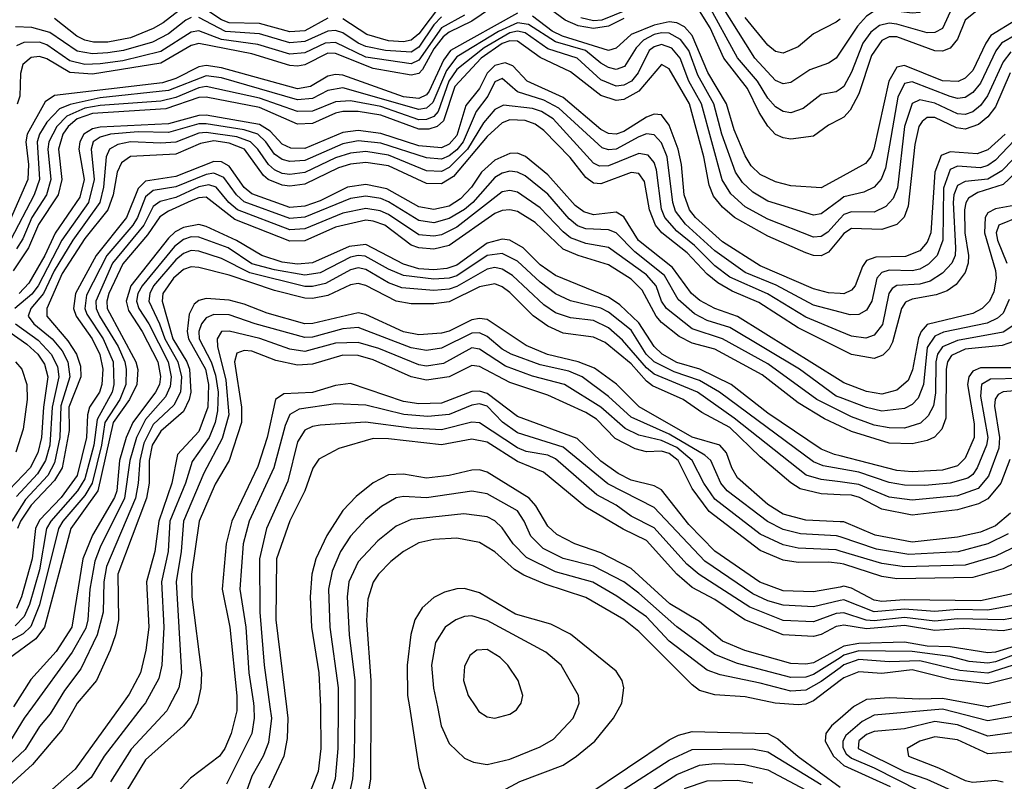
# Model space of a CAD drawing. Header units: inches. Extents: x 990535 to 1117859, y 769386 to 892122.
# Tile 885 of 1056: x 1057838 to 1060433, y 859804 to 861812. Entities that reach past the tile are written whole.
import ezdxf

# ---------------------------------------------------------------- set-up
doc = ezdxf.new("R2010")
doc.units = ezdxf.units.IN
doc.header["$MEASUREMENT"] = 0
for name, color, linetype in [('B0855', 7, 'Continuous'), ('B0856', 7, 'Continuous'), ('B0865', 7, 'Continuous'), ('B0866', 7, 'Continuous')]:
    doc.layers.add(name, color=color, linetype=linetype)

msp = doc.modelspace()

# ---------------------------------------------------------------- linework, layer by layer
at = {"layer": 'B0855', "color": 5}
for points, elevation in [([(1057871.8, 860000), (1057850, 859970), (1057804.3, 859895.7), (1057610, 859715)], 4240), ([(1057929.8, 860000), (1057918.4, 859981.6), (1057890, 859948.7), (1057852.3, 859887.7), (1057710, 859754.8)], 4260), ([(1057984.3, 860000), (1057950, 859940.6), (1057871.9, 859848.1), (1057750, 859737.9)], 4280), ([(1058102.8, 860000), (1057984.5, 859835.5), (1057842.1, 859710)], 4320), ([(1058161, 860000), (1058060.6, 859870), (1058026.2, 859813.8), (1057904.2, 859710)], 4340), ([(1058231, 860000), (1058225.7, 859990), (1058131.7, 859888.3), (1058077.7, 859802.3)], 4360), ([(1058302, 860000), (1058290, 859974.3), (1058270.2, 859949.8), (1058170, 859860.1), (1058120.3, 859779.7)], 4380), ([(1058410.2, 860000), (1058410, 859990), (1058395.6, 859930), (1058378.6, 859890), (1058364.9, 859870), (1058288.2, 859811.8), (1058230.4, 859750)], 4420), ([(1058454.9, 860000), (1058456, 859970), (1058449.5, 859930), (1058383.3, 859796.7)], 4440), ([(1058497.3, 860000), (1058501.4, 859970), (1058493.5, 859906.5), (1058479.5, 859870), (1058450, 859817.2), (1058426.7, 859753.3)], 4460), ([(1058541.3, 860000), (1058544.9, 859970), (1058543.1, 859916.9), (1058534.2, 859870), (1058494.5, 859785.5)], 4480), ([(1058630.5, 860000), (1058630.9, 859990.9), (1058631.6, 859890), (1058624.8, 859830), (1058530, 859589.9)], 4520), ([(1058677.4, 860000), (1058676.5, 859890), (1058669.1, 859810), (1058656.4, 859770)], 4540), ([(1058721, 860000), (1058720, 859870), (1058715, 859810), (1058701.8, 859750)], 4560), ([(1058763.6, 860000), (1058762.9, 859810), (1058749.8, 859730.2)], 4580), ([(1058865, 860000), (1058890, 859840.4), (1058906.6, 859786.6), (1058920.5, 859760.5), (1058941.8, 859741.8), (1058970, 859735.1), (1059010, 859737.3), (1059050, 859746.4), (1059156.5, 859803.5), (1059270, 859846.6), (1059305.9, 859870), (1059353.8, 859910), (1059402.7, 859970), (1059419.6, 860000)], 4620), ([(1058938.8, 860000), (1058948.7, 859950), (1058970, 859903.8), (1059010, 859865.1), (1059034, 859854.1), (1059070, 859848), (1059130, 859862.6), (1059210, 859895.2), (1059245.1, 859914.9), (1059297.2, 859970), (1059308.8, 860000)], 4640), ([(1059039.9, 860000), (1059048, 859988), (1059070, 859973.7), (1059090, 859970.2), (1059130, 859980.7), (1059147.5, 859992.5), (1059152.6, 860000)], 4660), ([(1060000, 859969.4), (1059977.5, 859950), (1059962.4, 859930), (1059961, 859910), (1059982.7, 859870), (1060000, 859854.4)], 4620), ([(1059330, 859766), (1059550, 859913.3), (1059574.1, 859925.9), (1059610, 859935.5), (1059810, 859929.6), (1059836.2, 859916.2), (1059889.4, 859869.4), (1060000, 859788.7)], 4580), ([(1059337.5, 859722.5), (1059550, 859859.2), (1059610, 859887.3), (1059769.8, 859889.8), (1059810, 859882), (1059950, 859795.4)], 4560), ([(1059350, 859681.8), (1059570, 859822.2), (1059630, 859846.7), (1059670, 859850.4), (1059748.1, 859848.1), (1059810, 859833.9), (1059950, 859759.6)], 4540), ([(1059590, 859784.5), (1059650, 859805), (1059730, 859806.7), (1059770, 859799.7)], 4520)]:
    msp.add_lwpolyline(points, dxfattribs=dict(at, elevation=elevation))
at = {"layer": 'B0856', "color": 5}
for points, elevation in [([(1059430, 861814.5), (1059390, 861794.7), (1059350, 861788.1), (1059310, 861795.3), (1059276.1, 861810), (1059170, 861888.2)], 3880), ([(1060000, 861726.2), (1059989.5, 861710.5), (1059970, 861697.3), (1059920.8, 861679.2), (1059870, 861645.9), (1059850, 861642.2), (1059830, 861651.4), (1059775.9, 861710), (1059665.8, 861885.8)], 3840), ([(1059079, 861841), (1059030, 861807.9), (1058970, 861779.1), (1058953.8, 861766.2), (1058930, 861734.5), (1058899.8, 861680.2), (1058890, 861669.8), (1058870, 861665), (1058770, 861682.7), (1058670, 861722.1), (1058650, 861723.3), (1058590, 861692.6), (1058570, 861689), (1058550, 861690.9), (1058450, 861721.9), (1058310, 861749.3), (1058290, 861744), (1058210, 861697.3), (1058030, 861668.4), (1057970, 861672.1), (1057910, 861708.5), (1057890, 861715), (1057868.3, 861711.7), (1057846.6, 861693.4), (1057839.9, 861670), (1057838.4, 861610), (1057831.2, 861588.8)], 3880), ([(1058270, 861845.1), (1058216.6, 861803.4), (1058190, 861788.2), (1058130, 861763.9), (1058070, 861752.6), (1058032.6, 861752.6), (1058010, 861757.6), (1057988.3, 861768.3), (1057930, 861814.8)], 3820), ([(1058650, 861815.5), (1058590, 861782.7), (1058550, 861779.6), (1058470, 861801.5), (1058390, 861803.3), (1058370, 861811.6), (1058310, 861850.6)], 3820), ([(1058950, 861853.3), (1058890, 861774.4), (1058870, 861757.7), (1058850, 861752.9), (1058810, 861756), (1058752.7, 861772.7), (1058690, 861814)], 3820), ([(1059469.5, 861850), (1059372.5, 861810), (1059350, 861808.7), (1059316.7, 861816.7)], 3860), ([(1060000, 861628.8), (1059990, 861621.9), (1059950, 861614.5), (1059902.9, 861577.1), (1059870, 861566.1), (1059850, 861569.6), (1059830, 861581.9), (1059810, 861604.5), (1059782.2, 861650), (1059730, 861711.5), (1059650, 861857.4)], 3860), ([(1059150, 861828.8), (1058973.6, 861730), (1058955, 861705), (1058917, 861623), (1058910, 861613.9), (1058890, 861604.3), (1058850, 861608.5), (1058690, 861665.2), (1058670, 861667.6), (1058650, 861662.6), (1058604.3, 861635.7), (1058570, 861629.1), (1058370, 861684.9), (1058330, 861691.2), (1058310, 861687.6), (1058250, 861656.6), (1058214.5, 861645.5), (1057930, 861612.1), (1057905.3, 861594.7), (1057857.6, 861510), (1057854.1, 861490), (1057861.4, 861430), (1057860, 861390), (1057807.1, 861270)], 3920), ([(1058290, 861817.2), (1058275.6, 861810), (1058230, 861774.3), (1058187.7, 861752.3), (1058111.9, 861730), (1058070, 861724.2), (1058030, 861721.7), (1057990, 861728.4), (1057917.7, 861777.7), (1057870, 861791.2), (1057827.3, 861792.7)], 3840), ([(1059010, 861823.8), (1058950, 861790.4), (1058890, 861705), (1058870, 861695.5), (1058750, 861712.7), (1058670, 861751.6), (1058642.9, 861750), (1058590, 861724.1), (1058550, 861720.8), (1058466, 861746), (1058370, 861759.2), (1058310, 861782.2), (1058290, 861779.1), (1058210, 861728.2), (1058110, 861703.3), (1058050, 861695.7), (1058010, 861693.4), (1057970, 861703.1), (1057910, 861745.4), (1057890, 861752.5), (1057848.7, 861751.3), (1057830, 861742.4)], 3860), ([(1058950, 861819.3), (1058930, 861797.7), (1058890, 861739.1), (1058870, 861725.8), (1058802.4, 861730), (1058750, 861741.1), (1058729.8, 861749.8), (1058690, 861777.3), (1058670, 861783.5), (1058650, 861781.1), (1058590, 861754.5), (1058550, 861751), (1058470, 861774.1), (1058380.5, 861780.5), (1058310, 861817.7)], 3840), ([(1060000, 861395.8), (1059950, 861368.6), (1059870, 861374), (1059830, 861384.2), (1059790, 861403.7), (1059766.1, 861426.1), (1059750, 861452.8), (1059721.3, 861521.3), (1059700.7, 861590), (1059652, 861672), (1059610, 861769.7), (1059590, 861793), (1059570, 861803.1), (1059550, 861806.1), (1059510, 861797.6), (1059450, 861772.2), (1059410, 861736.7), (1059390, 861730.2), (1059268.6, 861768.6), (1059241.7, 861781.7), (1059190, 861820.5)], 3920), ([(1060000, 861549.7), (1059970, 861533.4), (1059930, 861504.4), (1059870, 861496.9), (1059850, 861499.8), (1059830, 861509.2), (1059810, 861530.7), (1059786.6, 861566.6), (1059756.1, 861630), (1059694.2, 861710), (1059657.4, 861790), (1059630, 861835.4)], 3880), ([(1060000, 861813.3), (1059990, 861804.7), (1059930, 861774.1), (1059890, 861740.1), (1059850, 861723.4), (1059830, 861727.5), (1059810, 861744.3), (1059750, 861817.7)], 3820), ([(1060000, 861337), (1059950, 861299.9), (1059930, 861296.4), (1059810, 861333.4), (1059770, 861356.6), (1059742.7, 861382.7), (1059724.7, 861410), (1059688.6, 861510), (1059667.2, 861590), (1059625.3, 861665.3), (1059601.7, 861730), (1059579.8, 861759.8), (1059550, 861776.3), (1059530, 861777.4), (1059510, 861772.4), (1059482.5, 861757.5), (1059462.6, 861737.4), (1059431.7, 861688.3), (1059410, 861680.3), (1059390, 861685.4), (1059370, 861697.1), (1059329, 861730), (1059250, 861752.9), (1059178.9, 861798.9), (1059150, 861803.5), (1059099.7, 861780.3), (1058990, 861713.5), (1058962.6, 861677.4), (1058926.9, 861593.2), (1058910, 861578.5), (1058890, 861574.7), (1058690, 861631.8), (1058650, 861624.9), (1058610, 861604.3), (1058570, 861600.6), (1058370, 861658.2), (1058330, 861663.8), (1058230, 861624.6), (1058050, 861605.9), (1057971.5, 861588.5), (1057943, 861577), (1057910, 861541.1), (1057890.2, 861510), (1057883.8, 861490), (1057890.5, 861390), (1057876.7, 861350), (1057814.2, 861230)], 3940), ([(1060000, 861287.3), (1059968.3, 861251.8), (1059950, 861239.9), (1059930, 861238.3), (1059810, 861286.1), (1059750, 861318.7), (1059712.3, 861352.3), (1059689.7, 861389.7), (1059635.4, 861590), (1059601.6, 861650), (1059578.5, 861710), (1059556.5, 861736.5), (1059530, 861746.3), (1059510, 861740.3), (1059497.5, 861730), (1059468.3, 861671.7), (1059450.3, 861649.7), (1059430, 861639.1), (1059410, 861636.1), (1059370, 861652.7), (1059307, 861710), (1059230, 861734.4), (1059170, 861777.2), (1059150, 861781.1), (1059130, 861776.8), (1059062.5, 861737.5), (1058990, 861680.2), (1058969.1, 861650), (1058941.4, 861570), (1058930, 861556.5), (1058910, 861548.4), (1058890, 861547.8), (1058790, 861583), (1058710, 861597.7), (1058670, 861595.5), (1058610, 861570.3), (1058570, 861569.5), (1058470, 861604.7), (1058330, 861635.7), (1058310, 861631.9), (1058250, 861606.4), (1058210, 861596.8), (1058050, 861585.1), (1058010, 861578.3), (1057962.7, 861557.3), (1057936.4, 861530), (1057914.8, 861490), (1057912.3, 861470), (1057920.5, 861390), (1057908.7, 861350), (1057870.2, 861289.8), (1057846.4, 861233.6), (1057830, 861207.6)], 3960), ([(1060000, 861235.6), (1059970, 861198.7), (1059950, 861189.5), (1059930, 861189.7), (1059910, 861196.8), (1059810, 861241.1), (1059722.1, 861290), (1059690, 861317.3), (1059666.7, 861346.7), (1059655, 861375), (1059641.2, 861450), (1059603.2, 861590), (1059550, 861681.7), (1059530, 861693.4), (1059470, 861622.8), (1059430, 861601.3), (1059410, 861598.8), (1059370, 861611.7), (1059290, 861674.5), (1059210, 861712), (1059150, 861755.4), (1059130, 861755.5), (1059110, 861749), (1059054.7, 861710), (1058984.6, 861635.4), (1058955, 861545), (1058938, 861530), (1058916.7, 861523.3), (1058890, 861523.2), (1058790, 861559.9), (1058730, 861569.7), (1058690, 861569.6), (1058670, 861565), (1058610, 861537.8), (1058570, 861535.8), (1058470, 861580.4), (1058330, 861607.8), (1058310, 861606.4), (1058223.4, 861576.6), (1058030, 861564), (1057989.7, 861550.3), (1057965.8, 861530), (1057952.2, 861510), (1057940.4, 861470), (1057949.6, 861390), (1057939.9, 861350), (1057888, 861272), (1057861.3, 861210), (1057821, 861150)], 3980), ([(1060000, 861090), (1059970, 861092), (1059930, 861101.9), (1059790, 861162.6), (1059690, 861225.8), (1059618.9, 861290), (1059603.3, 861310), (1059589.7, 861349.7), (1059582.2, 861430), (1059573.1, 861470), (1059550, 861533.5), (1059530, 861561.2), (1059510, 861562.7), (1059490, 861554.9), (1059430, 861516.6), (1059410, 861509.6), (1059390, 861512), (1059370, 861522.6), (1059270, 861606.3), (1059175.7, 861650), (1059137.8, 861690), (1059117.6, 861697.6), (1059090, 861691.2), (1059070, 861670.3), (1059049.7, 861630.3), (1059014.3, 861585.7), (1058990, 861506.4), (1058970, 861483.6), (1058950, 861474.2), (1058890, 861478.9), (1058790, 861511.3), (1058730, 861519.6), (1058690, 861514.5), (1058590, 861472.4), (1058552.7, 861472.7), (1058530, 861483.2), (1058498.1, 861518.1), (1058470, 861535.4), (1058330, 861559.6), (1058310, 861559.5), (1058230, 861537), (1058050, 861528.6), (1058030, 861524), (1058007.2, 861510), (1057996.5, 861490), (1057994.3, 861470), (1058007.7, 861390), (1057996.2, 861343.8), (1057931.3, 861248.7), (1057904.1, 861190), (1057862.6, 861117.4), (1057837.1, 861090)], 4020), ([(1060000, 861040.6), (1059930, 861059), (1059831.9, 861111.9), (1059750, 861145.6), (1059670, 861202.6), (1059592.8, 861272.8), (1059566.8, 861306.8), (1059559.6, 861330), (1059544.8, 861450), (1059530, 861487.1), (1059510, 861507.9), (1059490, 861510.4), (1059470, 861503.2), (1059410, 861470.3), (1059390, 861468.2), (1059373.5, 861473.5), (1059258.8, 861578.8), (1059219.7, 861599.7), (1059150, 861621.2), (1059110, 861656.5), (1059090, 861648), (1059071.6, 861610), (1059041, 861570), (1059007.3, 861490), (1058990, 861468.3), (1058970, 861452.4), (1058950, 861443.8), (1058910, 861447.4), (1058790, 861486.3), (1058730, 861492.3), (1058690, 861484), (1058590, 861440.8), (1058550, 861437.9), (1058530, 861443.2), (1058510, 861457.1), (1058487.1, 861490), (1058465.5, 861510), (1058430, 861521.1), (1058330, 861537.4), (1058310, 861537), (1058230, 861514.4), (1058150, 861515.7), (1058077.3, 861510), (1058050, 861502.1), (1058032, 861490), (1058026.4, 861470), (1058034.6, 861390), (1058019.2, 861330), (1057949.5, 861230.5), (1057886.5, 861110), (1057870, 861088.4), (1057824.9, 861050)], 4040), ([(1060000, 860989.9), (1059910, 861027.2), (1059808.9, 861088.9), (1059710, 861132.8), (1059670, 861163), (1059616.2, 861216.2), (1059570, 861254.3), (1059538.6, 861290), (1059530, 861312.5), (1059516.1, 861416.1), (1059510, 861435.5), (1059494.7, 861454.7), (1059470, 861458.9), (1059390, 861426.2), (1059365.9, 861425.9), (1059350, 861433.7), (1059244, 861550), (1059213.5, 861570), (1059190, 861577.6), (1059113.5, 861586.5), (1059090, 861574.7), (1059060.4, 861539.6), (1059018.7, 861470), (1058970, 861421.7), (1058950, 861411.8), (1058910, 861413.5), (1058810, 861454.1), (1058750, 861463.8), (1058710, 861459.4), (1058670, 861447.3), (1058590, 861408.7), (1058550, 861403.6), (1058530, 861406.5), (1058510, 861415.7), (1058493.5, 861430), (1058466, 861470), (1058446, 861490), (1058410, 861502.6), (1058330, 861514.7), (1058310, 861512.2), (1058250, 861489), (1058210, 861486), (1058130, 861489.6), (1058097, 861483), (1058074.6, 861470), (1058066.1, 861450), (1058059.3, 861370), (1058049.1, 861330), (1057978, 861230), (1057928.9, 861150), (1057900.5, 861090), (1057867.1, 861050), (1057860.8, 861030), (1057875.4, 861010), (1057924.1, 860970), (1057950, 860938.7), (1057965, 860910), (1057970.2, 860870), (1057946.6, 860793.4), (1057943.9, 860710), (1057930, 860643.2), (1057912.1, 860610), (1057853.4, 860546.6), (1057817.7, 860490)], 4060), ([(1060000, 860944.3), (1059890, 860999.5), (1059786.4, 861066.4), (1059715.9, 861095.9), (1059677.6, 861117.6), (1059650, 861140.5), (1059597.4, 861197.4), (1059530.4, 861250), (1059513.4, 861270), (1059497.8, 861310), (1059485, 861385), (1059470, 861405.9), (1059450, 861409), (1059370, 861378.6), (1059350, 861381), (1059330, 861395.5), (1059288.7, 861448.7), (1059219.8, 861519.8), (1059196.3, 861536.3), (1059170, 861545.6), (1059130, 861547.6), (1059110, 861540), (1059070, 861503.4), (1058981.7, 861398.3), (1058950, 861378.5), (1058910, 861380), (1058810, 861426.3), (1058750, 861435.6), (1058710, 861431.1), (1058678.6, 861421.4), (1058590, 861377.8), (1058550, 861372.4), (1058530, 861375), (1058493.1, 861390), (1058480.7, 861400.7), (1058430.2, 861470.2), (1058390, 861486.3), (1058350, 861492.1), (1058314.5, 861485.5), (1058250, 861456.9), (1058130, 861451.4), (1058106.1, 861433.9), (1058095.4, 861410), (1058084.3, 861350), (1058070.2, 861310), (1058010, 861234.8), (1057950, 861142.4), (1057909.6, 861050), (1057909.6, 861030), (1057965.4, 860965.4), (1057988.1, 860930), (1057998, 860898), (1057999.4, 860870), (1057967.2, 860790), (1057968.5, 860728.5), (1057950.1, 860630), (1057930, 860597.3), (1057868.5, 860531.5), (1057840.4, 860490), (1057832.6, 860470)], 4080), ([(1060000, 860860.6), (1059730, 861028.8), (1059669.9, 861050), (1059631, 861071), (1059609, 861090), (1059558.6, 861158.6), (1059469.3, 861229.3), (1059430, 861292.3), (1059410, 861304.2), (1059350, 861297.4), (1059324.7, 861304.7), (1059301.9, 861321.9), (1059230, 861402.9), (1059171, 861451), (1059150, 861459.5), (1059130, 861459.3), (1059090, 861441), (1059055.6, 861410), (1059028.6, 861370), (1059000.2, 861339.8), (1058970, 861320.5), (1058930, 861311.5), (1058890, 861318.5), (1058805.7, 861365.7), (1058750, 861376.9), (1058702.4, 861370), (1058630, 861333.7), (1058590, 861319.8), (1058550, 861316.9), (1058450, 861352.8), (1058429.5, 861369.5), (1058390, 861425.9), (1058370, 861436.9), (1058350, 861437.7), (1058250, 861398.5), (1058170, 861386.2), (1058150, 861366.8), (1058119.7, 861290), (1058039.4, 861190), (1057985.5, 861090), (1057980.3, 861050), (1057986.6, 861030), (1058029.1, 860970), (1058049, 860929), (1058057.3, 860890), (1058054.8, 860850), (1058048.3, 860830), (1058022.5, 860790), (1058016.4, 860770), (1058014.1, 860710), (1057989.8, 860610), (1057947.8, 860552.2), (1057890, 860492), (1057879.9, 860470), (1057870.8, 860390), (1057843, 860290), (1057830, 860259.1)], 4120), ([(1060000, 860815.4), (1059990, 860819.1), (1059893.1, 860890), (1059710, 861000.1), (1059650, 861018.8), (1059616.2, 861036.2), (1059573.7, 861073.7), (1059537.7, 861137.7), (1059459.4, 861199.4), (1059410, 861249.9), (1059390, 861257.9), (1059330, 861260.3), (1059308.5, 861268.5), (1059286.3, 861286.3), (1059230, 861351.5), (1059170, 861399.6), (1059150, 861409.4), (1059130, 861412.3), (1059110, 861407.4), (1059090, 861395.5), (1059032.3, 861330), (1059010, 861311.4), (1058970, 861287.9), (1058930, 861276.2), (1058890, 861282), (1058810, 861331.6), (1058790, 861340), (1058750, 861346.3), (1058710, 861340.1), (1058590, 861291.1), (1058550, 861287.3), (1058430, 861331.5), (1058409.6, 861349.6), (1058375.7, 861395.7), (1058350, 861407), (1058330, 861403.7), (1058250, 861370.8), (1058190, 861361.4), (1058170, 861344.9), (1058148.7, 861290), (1058136.1, 861270), (1058068.2, 861190), (1058014.3, 861085.7), (1058009.9, 861050), (1058015.5, 861035.5), (1058058.5, 860970), (1058084.5, 860910), (1058086.4, 860850), (1058081.8, 860830), (1058042.2, 860757.8), (1058033.7, 860690), (1058010, 860601.1), (1057990.7, 860569.3), (1057919.9, 860490), (1057908.4, 860470), (1057890, 860361.7), (1057863.6, 860270), (1057850, 860238.1), (1057826.5, 860213.5)], 4140), ([(1060000, 860779.5), (1059939, 860810), (1059810, 860904.7), (1059690, 860970), (1059610, 860996.7), (1059542.8, 861050), (1059529.8, 861070), (1059515.9, 861110), (1059490, 861139.3), (1059390, 861211.1), (1059330, 861221.5), (1059290, 861236.7), (1059270, 861252.2), (1059210, 861316.1), (1059150, 861357.2), (1059130, 861361.8), (1059110, 861357.7), (1058990, 861264.7), (1058950, 861244.5), (1058930, 861240.6), (1058890, 861244.8), (1058810, 861298.1), (1058787.9, 861307.9), (1058750, 861314.3), (1058690, 861301.8), (1058590, 861260.7), (1058550, 861257.9), (1058412.2, 861310), (1058389.6, 861329.6), (1058355.8, 861370), (1058336.2, 861376.2), (1058310, 861371.3), (1058250, 861342.8), (1058207.9, 861332.1), (1058190, 861318.9), (1058165.7, 861270), (1058082.5, 861170), (1058039, 861070), (1058039.5, 861050), (1058048.1, 861030), (1058097.9, 860950), (1058114.8, 860910), (1058119, 860890), (1058117.5, 860850), (1058102, 860810), (1058062.7, 860750), (1058053.7, 860690), (1058029.2, 860590), (1058010, 860557.3), (1057951.9, 860490), (1057940.4, 860470), (1057890.7, 860269.3), (1057867.7, 860212.3), (1057847.6, 860192.4), (1057805.5, 860170)], 4160), ([(1060000, 860740.5), (1059959.4, 860759.4), (1059890, 860801.4), (1059795.2, 860875.2), (1059670, 860942.7), (1059610, 860958.8), (1059576.4, 860976.4), (1059530, 861013), (1059515.2, 861030), (1059479, 861099), (1059450, 861127.9), (1059390, 861165.5), (1059310, 861189.8), (1059270, 861207), (1059197, 861277), (1059150, 861305.6), (1059130, 861310.4), (1059110, 861308.5), (1059090, 861300.3), (1058970, 861216.5), (1058930, 861206.3), (1058890.1, 861210.1), (1058870, 861217.3), (1058800.3, 861270), (1058770, 861280.9), (1058750, 861282.8), (1058670, 861264.7), (1058590, 861229), (1058550, 861227.9), (1058405.1, 861285.1), (1058330, 861343.5), (1058310, 861342), (1058290, 861333.7), (1058230, 861307), (1058207.8, 861292.2), (1058175.3, 861244.7), (1058110, 861167.7), (1058072.7, 861090), (1058067.4, 861070), (1058068.5, 861050), (1058144.3, 860910), (1058149.9, 860889.9), (1058146.6, 860850), (1058127.5, 860810), (1058084.8, 860750), (1058044.3, 860570), (1057972.5, 860470), (1057903.3, 860210), (1057880.5, 860179.5), (1057811.5, 860128.5)], 4180), ([(1060000, 860662), (1059985.7, 860665.7), (1059950, 860679.2), (1059810, 860774.7), (1059713.4, 860850), (1059630.7, 860890.7), (1059570, 860907.9), (1059531.2, 860930), (1059510, 860950.4), (1059470, 861012.7), (1059420.1, 861060.1), (1059390, 861080.3), (1059250, 861137.1), (1059210, 861165.1), (1059164.9, 861210), (1059130, 861230), (1059110, 861233), (1059070, 861222.5), (1058990, 861164.2), (1058964.1, 861155.9), (1058930, 861152.5), (1058890, 861155), (1058850, 861166.9), (1058750, 861218.9), (1058706.2, 861213.8), (1058610, 861170.5), (1058570, 861167.5), (1058530, 861172.8), (1058475.9, 861190), (1058409.4, 861229.4), (1058330, 861266.6), (1058310, 861271.6), (1058270, 861264.2), (1058247.5, 861252.5), (1058230, 861236), (1058131.3, 861110), (1058118.5, 861070), (1058124.8, 861044.8), (1058160.7, 860990), (1058202, 860910), (1058209.3, 860870.7), (1058206.2, 860850), (1058196.3, 860830), (1058136.7, 860750), (1058118.5, 860710), (1058101.1, 860650), (1058093.8, 860570), (1058087.9, 860552.1), (1058030, 860453), (1058004.9, 860390), (1057975.9, 860210), (1057934.3, 860145.7), (1057867.8, 860072.2), (1057821.8, 860000)], 4220), ([(1060000, 860627.9), (1059955.9, 860635.9), (1059930, 860646.4), (1059682, 860830), (1059630, 860860.2), (1059563.1, 860883.1), (1059510, 860909.6), (1059489.3, 860930), (1059450, 860993.3), (1059390, 861041), (1059370, 861051.6), (1059290, 861070.9), (1059250, 861089.2), (1059210, 861119.4), (1059150, 861174.8), (1059110, 861195.6), (1059070, 861190.3), (1058990, 861136.8), (1058969.6, 861130.4), (1058930, 861127.2), (1058850, 861137.7), (1058810, 861153.9), (1058748.4, 861188.4), (1058730, 861190.3), (1058710, 861185.3), (1058630, 861144), (1058590, 861138.1), (1058510, 861152), (1058450, 861168.1), (1058387.4, 861210), (1058310, 861238.7), (1058290, 861239), (1058270, 861232.3), (1058246.2, 861213.8), (1058160.7, 861110), (1058149.5, 861090), (1058146, 861070), (1058151.9, 861050), (1058178.6, 861010), (1058229.4, 860910), (1058237.3, 860870), (1058234.9, 860845.1), (1058222.4, 860817.6), (1058170, 860757.6), (1058146, 860710), (1058128.1, 860650), (1058114.5, 860550), (1058050, 860421.5), (1058035.8, 860384.2), (1058023.1, 860310), (1058018.1, 860230), (1058012, 860208), (1057976.1, 860143.9), (1057871.8, 860000)], 4240), ([(1060000, 860593), (1059950, 860599.2), (1059911.2, 860611.2), (1059721.4, 860761.4), (1059624.5, 860830), (1059510, 860877), (1059490, 860894), (1059427.1, 860967.1), (1059390, 860999.2), (1059350, 861019), (1059290, 861025.4), (1059250, 861039.2), (1059219.8, 861059.8), (1059137.1, 861137.1), (1059110, 861154), (1059090, 861158.2), (1059070, 861154.1), (1058990, 861108.5), (1058970, 861101.5), (1058930, 861097.8), (1058844.8, 861104.8), (1058810, 861118.3), (1058750, 861153.5), (1058730, 861157.2), (1058710, 861152.6), (1058644.1, 861115.9), (1058610, 861107.9), (1058590, 861108.1), (1058444.3, 861144.3), (1058370, 861182.5), (1058310, 861201.4), (1058290, 861202.9), (1058270, 861195.4), (1058250, 861178.9), (1058191.2, 861110), (1058180.8, 861090), (1058178.2, 861070), (1058206.9, 861010), (1058220.3, 860970), (1058255.2, 860910), (1058264.6, 860870), (1058261.8, 860830), (1058244.5, 860795.5), (1058190, 860744.2), (1058165.1, 860694.9), (1058154.8, 860650), (1058150.7, 860590), (1058142.9, 860550), (1058066.6, 860370), (1058059.6, 860330), (1058058, 860250), (1058042.1, 860190), (1057999.3, 860100.7), (1057956.6, 860043.4), (1057929.8, 860000)], 4260), ([(1060000, 860559.5), (1059950, 860562), (1059895.3, 860575.3), (1059870, 860591), (1059790, 860659.3), (1059710, 860737), (1059636.3, 860776.3), (1059587.1, 860810), (1059506.1, 860846.1), (1059490, 860858.3), (1059450, 860904), (1059380.8, 860960.8), (1059350, 860975.1), (1059270, 860985.5), (1059230, 861004), (1059191.2, 861031.2), (1059130, 861092.1), (1059110, 861107.6), (1059090, 861115.2), (1059050, 861107.6), (1058970, 861067.5), (1058930, 861062.3), (1058870, 861062.4), (1058830, 861069.8), (1058750, 861111), (1058730, 861116.1), (1058710, 861112.7), (1058650, 861084.3), (1058610, 861076.4), (1058590, 861077.6), (1058510, 861097.7), (1058390, 861138.1), (1058310, 861158), (1058290, 861159.8), (1058270, 861153.1), (1058243.2, 861130), (1058215.4, 861090), (1058213.2, 861070), (1058241.4, 860970), (1058278.3, 860910), (1058285.9, 860890), (1058289.4, 860830), (1058285.1, 860810), (1058270, 860778.6), (1058210, 860727.2), (1058187.1, 860690), (1058179.6, 860650), (1058179, 860590), (1058172.3, 860550), (1058096.9, 860350), (1058098.7, 860230), (1058090.8, 860190), (1058076.5, 860150), (1058040.8, 860070), (1057990, 860009.9), (1057984.3, 860000)], 4280), ([(1060000, 860488), (1059910, 860492.6), (1059850, 860508.5), (1059810, 860533.7), (1059730, 860604), (1059714.6, 860630), (1059700.8, 860670), (1059683, 860690), (1059610, 860710.8), (1059470.7, 860790.7), (1059410.8, 860850.8), (1059352.7, 860892.7), (1059309.9, 860909.9), (1059229, 860929), (1059172.5, 860952.5), (1059070, 861021), (1059050, 861024.3), (1059030, 861020.5), (1058970, 860990.9), (1058950, 860985.6), (1058890, 860981), (1058850, 860989.1), (1058750, 861034.9), (1058730, 861038.9), (1058610.8, 861010.8), (1058590, 861010.3), (1058490, 861037.6), (1058430, 861062.1), (1058390, 861072.3), (1058330, 861076.4), (1058310, 861071.7), (1058298, 861062), (1058284.8, 861035.2), (1058279.6, 860990), (1058283.2, 860970), (1058327.6, 860890), (1058336.1, 860850), (1058333.7, 860790), (1058310, 860725.9), (1058254.2, 860665.8), (1058239, 860590), (1058204.9, 860490), (1058193.9, 860410), (1058172, 860330), (1058178.4, 860210), (1058170.8, 860149.2), (1058156.6, 860090), (1058126.7, 860033.3), (1058102.8, 860000)], 4320), ([(1060000, 860448), (1059991, 860451), (1059896, 860456.1), (1059850, 860467.3), (1059808.5, 860488.5), (1059702.4, 860570), (1059685.9, 860590), (1059659.8, 860650), (1059644, 860664), (1059550, 860718.9), (1059450, 860763.8), (1059390, 860818.4), (1059320.3, 860870), (1059285.5, 860885.5), (1059210, 860901.7), (1059133.1, 860930), (1059110, 860943.1), (1059070, 860976.5), (1059050, 860986), (1059030, 860985.5), (1058950, 860945.3), (1058910, 860939.4), (1058870, 860946.8), (1058730, 861000.4), (1058690, 860997.1), (1058610, 860975), (1058590, 860973.6), (1058458.3, 861010), (1058390, 861033.7), (1058350, 861034.3), (1058330, 861025.8), (1058317.7, 861010), (1058310.3, 860990), (1058311.4, 860970), (1058342.5, 860910), (1058354.3, 860874.3), (1058361, 860830), (1058359.7, 860780.3), (1058353.3, 860750), (1058337.2, 860710), (1058293, 860647), (1058275.2, 860590), (1058233.4, 860490), (1058229.2, 860410), (1058211.6, 860330), (1058218, 860210), (1058213.1, 860110), (1058205.1, 860074.9), (1058169.3, 860010.7), (1058161, 860000)], 4340), ([(1057827.4, 861010), (1057886.6, 860966.6), (1057921.5, 860930), (1057937.5, 860897.5), (1057940.9, 860870), (1057924, 860790), (1057917.6, 860690), (1057906.5, 860650), (1057885.2, 860614.8), (1057830, 860555.1)], 4040), ([(1057809.3, 860989.3), (1057856.7, 860956.7), (1057885.8, 860930), (1057903.5, 860903.5), (1057912.4, 860870), (1057901, 860790), (1057895.7, 860710), (1057886, 860670), (1057865.8, 860630), (1057810, 860572.1)], 4020), ([(1060000, 860410.8), (1059990, 860413.8), (1059890, 860418.6), (1059850, 860427.2), (1059790, 860455.7), (1059670, 860547.5), (1059640.8, 860590), (1059610, 860650), (1059570, 860683.5), (1059530, 860702.3), (1059470, 860716.6), (1059434.2, 860734.2), (1059370, 860790.6), (1059274, 860850), (1059190, 860871.8), (1059118.1, 860898.1), (1059050, 860943.5), (1059030, 860946.5), (1058954.9, 860905.1), (1058910, 860898.2), (1058890, 860901.8), (1058784.8, 860944.8), (1058730, 860961), (1058670, 860959.2), (1058590, 860936.6), (1058550, 860943.4), (1058471.1, 860971.1), (1058390, 860990.7), (1058370, 860989.9), (1058358.2, 860970), (1058359.5, 860950), (1058381.6, 860861.6), (1058389.7, 860770), (1058372.1, 860707.9), (1058323.4, 860616.6), (1058269.7, 860490), (1058263.5, 860410), (1058250.2, 860330), (1058264.3, 860090), (1058257.7, 860050), (1058231, 860000)], 4360), ([(1060000, 860377.9), (1059970, 860381.2), (1059890, 860380.6), (1059850, 860387.1), (1059790, 860412.5), (1059655, 860515.1), (1059610, 860576.1), (1059573.7, 860650), (1059550, 860668), (1059530, 860673.8), (1059490, 860672.5), (1059460, 860680), (1059407.6, 860707.6), (1059358.2, 860758.2), (1059330, 860776.4), (1059230, 860822.1), (1059130, 860855.3), (1059050, 860897.7), (1059030, 860900.1), (1058970, 860870), (1058910, 860861.3), (1058870.1, 860870.1), (1058770, 860915), (1058730, 860926.4), (1058690, 860927.4), (1058610, 860903.6), (1058570, 860900.7), (1058513, 860913), (1058450, 860938.1), (1058430, 860939.7), (1058410, 860932.4), (1058404.5, 860910), (1058422.3, 860790), (1058422.9, 860750), (1058390.3, 860650), (1058353, 860587), (1058311.3, 860490), (1058291.2, 860350), (1058291.8, 860290), (1058317.1, 860090), (1058315.9, 860050), (1058306.7, 860010), (1058302, 860000)], 4380), ([(1057826.9, 860910), (1057843.8, 860890), (1057857.3, 860850), (1057857.5, 860810), (1057847.7, 860732.3), (1057828.2, 860671.8)], 3980), ([(1060000, 860316.1), (1059930, 860303.2), (1059850, 860306.3), (1059789.1, 860329.1), (1059670, 860410.2), (1059601.3, 860481.3), (1059530, 860572.3), (1059510, 860583.2), (1059450, 860597.6), (1059415, 860615), (1059370, 860647.7), (1059307.2, 860707.2), (1059150, 860765.8), (1059070, 860826.5), (1059050, 860832.6), (1059030, 860831.3), (1058950, 860801.1), (1058890, 860798.6), (1058850, 860805.5), (1058710, 860852.7), (1058670, 860847.5), (1058610, 860829), (1058534.4, 860825.6), (1058512.3, 860810), (1058489.9, 860710.1), (1058466.1, 860633.9), (1058396.9, 860490), (1058382.1, 860430), (1058371.6, 860310), (1058391.8, 860210), (1058410.7, 860029.3), (1058410.2, 860000)], 4420), ([(1060000, 860280.1), (1059930, 860264), (1059850, 860267.8), (1059810, 860279.7), (1059770, 860298.5), (1059643.8, 860383.8), (1059510, 860525.5), (1059387.7, 860587.7), (1059270, 860684.9), (1059150, 860722.1), (1059110.9, 860750.9), (1059070, 860793.1), (1059050, 860799.4), (1059030, 860795.9), (1058970, 860770.9), (1058914, 860766), (1058850.8, 860770.8), (1058750, 860795.3), (1058670, 860798.9), (1058574.7, 860785.3), (1058550, 860771), (1058537.7, 860742.3), (1058507.8, 860630), (1058443, 860490), (1058427.5, 860430), (1058418.5, 860310), (1058434.1, 860210), (1058442.1, 860090), (1058454.5, 860010), (1058454.9, 860000)], 4440), ([(1060000, 860247), (1059990, 860246.1), (1059930, 860224.4), (1059850, 860228.2), (1059762.8, 860262.8), (1059628.9, 860348.9), (1059596.4, 860376.4), (1059510, 860472.2), (1059450, 860502.6), (1059410, 860532.1), (1059359.1, 860559.1), (1059250, 860654.2), (1059230, 860663.3), (1059173.1, 860673.1), (1059150, 860682.8), (1059050, 860749), (1059030, 860750.9), (1058950, 860730), (1058870, 860734.9), (1058749.6, 860750.4), (1058630, 860742.5), (1058610, 860739.2), (1058590, 860729.4), (1058570, 860699.2), (1058544.5, 860595.5), (1058488.4, 860470), (1058470.3, 860390), (1058470.9, 860250), (1058482.2, 860110), (1058497.3, 860000)], 4460), ([(1060000, 860213.9), (1059990, 860212.4), (1059950, 860190.7), (1059930, 860185.6), (1059850, 860190.3), (1059749.3, 860229.3), (1059670, 860283.2), (1059610, 860314.9), (1059569.9, 860350), (1059490, 860439), (1059428.8, 860468.8), (1059330, 860526.6), (1059218.5, 860618.5), (1059150, 860646.7), (1059070, 860697.6), (1059030, 860706.1), (1058950, 860691.3), (1058810, 860707), (1058770, 860707.2), (1058679.1, 860680.9), (1058626.6, 860653.4), (1058610.6, 860629.4), (1058590, 860570), (1058549.7, 860490.3), (1058514.5, 860390), (1058513.5, 860230), (1058541.3, 860000)], 4480), ([(1060000, 860155), (1059930, 860116.3), (1059910, 860112.6), (1059870, 860114.4), (1059748.8, 860148.8), (1059690, 860173.2), (1059630, 860224.9), (1059551.7, 860271.7), (1059450, 860365.2), (1059370, 860405.8), (1059301.5, 860430), (1059254.1, 860454.1), (1059230, 860476.9), (1059198.2, 860530), (1059180.6, 860550), (1059070, 860618.7), (1059050, 860624.6), (1059030, 860623.8), (1058969.7, 860609.7), (1058910, 860602.8), (1058850, 860613.4), (1058810, 860612.1), (1058770, 860591.1), (1058725.3, 860554.7), (1058690, 860517.5), (1058647.7, 860452.3), (1058618.9, 860390), (1058607.8, 860350), (1058603.6, 860290), (1058606.8, 860210), (1058626.1, 860090), (1058630.5, 860000)], 4520), ([(1060000, 860129.7), (1059930, 860085.4), (1059910, 860078.3), (1059870, 860077.4), (1059730, 860114.4), (1059670, 860138.4), (1059570, 860211.3), (1059470, 860300.1), (1059430, 860329.5), (1059350.6, 860370.6), (1059270, 860391.4), (1059217.4, 860417.4), (1059184.9, 860450), (1059167.7, 860490), (1059150, 860516.6), (1059070, 860562.1), (1059030, 860569.1), (1058910, 860551.2), (1058850, 860554.9), (1058830, 860550.9), (1058791.9, 860528.1), (1058750, 860493.7), (1058710, 860450.4), (1058683.8, 860410), (1058661.8, 860358.2), (1058651.6, 860310), (1058655.1, 860210), (1058677.8, 860050), (1058677.4, 860000)], 4540), ([(1060000, 860103.2), (1059950, 860066.9), (1059910, 860043.9), (1059870, 860041.2), (1059790, 860062.9), (1059684.2, 860084.2), (1059650, 860097), (1059550, 860173.1), (1059490, 860237.1), (1059411.6, 860291.6), (1059348.5, 860328.5), (1059250, 860356.1), (1059173.8, 860393.8), (1059138.6, 860430), (1059110, 860471.8), (1059090.6, 860490.6), (1059070, 860501), (1059008.6, 860508.6), (1058870, 860493.7), (1058830, 860476.6), (1058782.2, 860437.8), (1058730, 860382.1), (1058705.6, 860330), (1058700.8, 860290), (1058706.1, 860190), (1058721.6, 860070), (1058721, 860000)], 4560), ([(1060000, 860069.3), (1059930, 860016.4), (1059910, 860007.3), (1059890, 860005.1), (1059829.5, 860009.5), (1059750, 860026.3), (1059670, 860031.5), (1059630, 860043.5), (1059610, 860058.2), (1059470, 860198.9), (1059430, 860230.5), (1059330, 860288.7), (1059223.4, 860323.4), (1059167.1, 860347.1), (1059142.4, 860362.4), (1059090, 860408.9), (1059050, 860433.6), (1058990, 860445.2), (1058930, 860441.4), (1058890, 860432.7), (1058850, 860409.5), (1058816.3, 860383.7), (1058783.7, 860350), (1058770, 860328.9), (1058755.7, 860284.3), (1058752.4, 860227.6), (1058763.8, 860070), (1058763.6, 860000)], 4580), ([(1059419.6, 860000), (1059425.3, 860010), (1059430.4, 860050), (1059425.6, 860070), (1059410, 860094.4), (1059290, 860192.1), (1059237.8, 860217.8), (1059144.6, 860244.6), (1059050, 860301.1), (1059010, 860312), (1058990, 860311), (1058957.6, 860302.4), (1058930, 860288), (1058898.9, 860261.1), (1058879.1, 860230), (1058869.3, 860190.7), (1058859.5, 860110), (1058860.4, 860030), (1058865, 860000)], 4620), ([(1059308.8, 860000), (1059312.7, 860010), (1059310.6, 860030), (1059265, 860110), (1059224.7, 860144.7), (1059070, 860228.1), (1059030, 860240.4), (1059010, 860238.3), (1058987.8, 860230), (1058959.8, 860210), (1058934.2, 860170), (1058923.2, 860110), (1058929, 860049), (1058938.8, 860000)], 4640), ([(1059152.6, 860000), (1059159.3, 860010), (1059163.8, 860030), (1059151.6, 860070), (1059125, 860110), (1059104.6, 860130), (1059070, 860151.5), (1059043.1, 860150), (1059024.5, 860135.5), (1059010, 860106.6), (1059007.7, 860070), (1059019.8, 860030), (1059039.9, 860000)], 4660)]:
    msp.add_lwpolyline(points, dxfattribs=dict(at, elevation=elevation))
at = {"layer": 'B0865', "color": 5}
for points, elevation in [([(1060035.5, 860000), (1060000, 859969.4)], 4620), ([(1060620, 860000), (1060610, 859991.6), (1060590, 859984), (1060450, 859973.6), (1060390, 859963.6), (1060270, 859994.4), (1060090, 859978), (1060058.2, 859961.8), (1060015.7, 859924.3), (1060007.3, 859910), (1060007.4, 859892.6), (1060016.5, 859876.5), (1060030, 859865.2), (1060090, 859839.8), (1060268.5, 859748.5)], 4640), ([(1060654.1, 860000), (1060617.8, 859962.2), (1060590, 859949.8), (1060390, 859922.7), (1060310, 859952.8), (1060250, 859961.6), (1060170, 859942.2), (1060090, 859935.6), (1060070, 859927.2), (1060049.2, 859910.8), (1060047.8, 859890), (1060170, 859829.6), (1060229.1, 859809.1), (1060311.9, 859771.9)], 4660), ([(1060696.9, 860000), (1060679.1, 859990), (1060638.4, 859941.6), (1060610, 859919.7), (1060547.7, 859910), (1060470, 859882.2), (1060390, 859876.3), (1060310, 859913.1), (1060250, 859920.9), (1060210.1, 859910), (1060177, 859890), (1060180.1, 859870), (1060259.6, 859839.6), (1060330, 859806), (1060350, 859801.4), (1060410, 859806.7), (1060430, 859802.6)], 4680), ([(1060391.4, 860000), (1060390, 859999.7), (1060388.5, 860000)], 4620), ([(1060000, 859854.4), (1060010, 859845.4), (1060132.2, 859790)], 4620)]:
    msp.add_lwpolyline(points, dxfattribs=dict(at, elevation=elevation))
at = {"layer": 'B0866', "color": 5}
for points, elevation in [([(1060445.5, 862454.5), (1060387.2, 862432.8), (1060278.3, 862401.7), (1060251.4, 862388.6), (1060241.3, 862370), (1060244.6, 862230), (1060280, 862050), (1060270.9, 861990), (1060280.6, 861930), (1060277.6, 861910), (1060222.2, 861837.8), (1060209.7, 861830.3), (1060191.3, 861828.7), (1060123.1, 861836.9), (1060087.5, 861832.5), (1060070, 861821.3), (1060045.7, 861794.3), (1060000, 861726.2)], 3840), ([(1060650, 862406.9), (1060364.8, 862335.2), (1060349.6, 862330), (1060330, 862310.8), (1060318.5, 862250), (1060325.3, 862170), (1060342.3, 862110), (1060395, 861990), (1060401.6, 861950), (1060386.6, 861910), (1060379, 861850), (1060330.1, 861810), (1060310, 861760.1), (1060290, 861736.9), (1060270, 861729.1), (1060250, 861729.6), (1060150, 861766.5), (1060130, 861766.1), (1060110, 861756.4), (1060082.8, 861717.2), (1060050, 861615.8), (1060027.1, 861572.9), (1060010, 861555.1), (1060000, 861549.7)], 3880), ([(1060295.8, 861844.2), (1060270, 861788.7), (1060250, 861777.5), (1060230, 861777.1), (1060150, 861799.8), (1060130, 861802.1), (1060103.7, 861796.3), (1060081.1, 861778.9), (1060060.2, 861750), (1060030, 861673.3), (1060010, 861635.7), (1060000, 861628.8)], 3860), ([(1060463.8, 861810), (1060397.9, 861770), (1060384.1, 861750), (1060350, 861677.6), (1060330, 861657.6), (1060311.2, 861648.8), (1060270, 861650.3), (1060170, 861691.3), (1060150, 861686.3), (1060128.6, 861650), (1060089.4, 861470.6), (1060081, 861450), (1060067.4, 861432.6), (1060000, 861395.8)], 3920), ([(1060504.6, 861795.4), (1060426, 861750), (1060410.5, 861729.5), (1060370, 861644.6), (1060350, 861619.9), (1060330, 861606.9), (1060310, 861604.3), (1060290, 861608.9), (1060190, 861648.1), (1060170, 861643.4), (1060152.5, 861607.5), (1060119.5, 861420.5), (1060108.5, 861391.5), (1060090, 861370.3), (1060063.1, 861356.9), (1060010, 861344.4), (1060000, 861337)], 3940), ([(1060450, 861727), (1060430, 861700.6), (1060389, 861611), (1060370, 861585.5), (1060350, 861568.9), (1060330, 861561.7), (1060310, 861563.4), (1060250, 861591.5), (1060210, 861600.7), (1060190, 861590.7), (1060170, 861529.8), (1060151.5, 861368.5), (1060139.7, 861340.3), (1060121.1, 861318.9), (1060090, 861304.5), (1060030, 861304.9), (1060010, 861298.5), (1060000, 861287.3)], 3960), ([(1060448.7, 861671.3), (1060410, 861582.2), (1060390, 861556), (1060364.9, 861535.1), (1060330, 861523.3), (1060306.7, 861526.7), (1060250, 861553.4), (1060230, 861554), (1060216.3, 861543.7), (1060207.5, 861530), (1060197, 861483), (1060179.9, 861320.1), (1060169.3, 861290.7), (1060150, 861271.6), (1060110, 861258.7), (1060030, 861260.8), (1060010, 861247.9), (1060000, 861235.6)], 3980), ([(1060492.1, 861527.9), (1060410, 861440.9), (1060390, 861426.9), (1060370, 861421.1), (1060310, 861425.5), (1060290, 861416.3), (1060272.7, 861367.3), (1060271, 861230), (1060256.5, 861190), (1060232.9, 861167.1), (1060210, 861154.4), (1060190, 861149.8), (1060130, 861151.2), (1060110, 861145.2), (1060097.2, 861130), (1060083.9, 861070), (1060070, 861046.2), (1060050, 861034.9), (1060026.4, 861033.6), (1060000, 861040.6)], 4040), ([(1060434.9, 861510), (1060390, 861468.9), (1060361.8, 861458.2), (1060290, 861463), (1060266.5, 861453.5), (1060249.6, 861410), (1060239.6, 861250), (1060230, 861225.3), (1060210, 861202.4), (1060172.5, 861187.5), (1060094.8, 861185.2), (1060070, 861176.4), (1060059, 861161), (1060040.3, 861110), (1060030, 861098.2), (1060010, 861089.3), (1060000, 861090)], 4020), ([(1060515.2, 861504.8), (1060426.8, 861413.2), (1060390, 861391.5), (1060330, 861384.9), (1060310, 861374.4), (1060300, 861350), (1060298.2, 861330), (1060304.2, 861210), (1060303.2, 861190), (1060294.8, 861170), (1060270, 861143.1), (1060237.6, 861122.4), (1060210, 861114.2), (1060150, 861111.2), (1060137.3, 861102.7), (1060128.6, 861090), (1060111.7, 861008.3), (1060090, 860979.7), (1060067.9, 860972.1), (1060030, 860977.4), (1060000, 860989.9)], 4060), ([(1060528.4, 861470), (1060430, 861376.9), (1060363.5, 861356.5), (1060338.7, 861341.3), (1060331.2, 861328.8), (1060328.3, 861310), (1060328.9, 861250), (1060338.3, 861190), (1060338, 861170), (1060330, 861145.1), (1060306, 861113.9), (1060282.7, 861097.3), (1060253.8, 861086.2), (1060190, 861075.1), (1060172.7, 861067.3), (1060162, 861050), (1060138.5, 860961.5), (1060130, 860943.6), (1060112.9, 860927.1), (1060090, 860918.9), (1060030, 860929.2), (1060000, 860944.3)], 4080), ([(1060458.2, 861321.8), (1060410, 861313.4), (1060390, 861302.4), (1060382.7, 861290), (1060380.6, 861250), (1060409.8, 861150.2), (1060411.8, 861130), (1060405.8, 861094.2), (1060394.4, 861070), (1060374.3, 861050), (1060350, 861037.5), (1060230, 861008.3), (1060214.1, 860990), (1060207, 860973), (1060191.3, 860888.7), (1060179.2, 860860.8), (1060150, 860835), (1060110, 860824.7), (1060070, 860831.7), (1060010, 860854.3), (1060000, 860860.6)], 4120), ([(1060470, 861291.3), (1060418.2, 861270), (1060411.5, 861250), (1060415.1, 861230), (1060439.7, 861170)], 4140), ([(1060446.1, 861073.9), (1060430, 861037.8), (1060415.2, 861024.8), (1060388.1, 861011.9), (1060272.4, 860987.6), (1060250, 860977.5), (1060230, 860947.5), (1060220, 860850), (1060206.1, 860813.9), (1060190, 860797.4), (1060170, 860786.6), (1060110, 860779.8), (1060070, 860789.4), (1060000, 860815.4)], 4140), ([(1060455.1, 861004.9), (1060430, 860988), (1060310, 860966.3), (1060270, 860949.2), (1060257, 860930), (1060252.5, 860910), (1060252, 860828), (1060246, 860794), (1060232.5, 860767.5), (1060212, 860748), (1060170, 860735), (1060130, 860735.4), (1060090, 860742.6), (1060030, 860764.6), (1060000, 860779.5)], 4160), ([(1060457, 860963), (1060427.1, 860952.9), (1060330, 860943.4), (1060293.9, 860926.1), (1060283.5, 860910), (1060279.8, 860890), (1060279, 860761), (1060268.1, 860731.9), (1060249, 860710.9), (1060230, 860701.9), (1060190, 860693.5), (1060130, 860695.6), (1060030, 860726.4), (1060000, 860740.5)], 4180), ([(1060450, 860894.2), (1060370, 860894.1), (1060350, 860885.3), (1060339.4, 860870), (1060336, 860850), (1060353.7, 860746.3), (1060353.8, 860710), (1060330, 860656), (1060310, 860635.4), (1060270, 860624.4), (1060190, 860619.9), (1060150, 860623), (1060000, 860662)], 4220), ([(1060474.5, 860865.5), (1060396.3, 860863.7), (1060373, 860850), (1060370, 860818.9), (1060389.5, 860710), (1060386.2, 860690), (1060361.2, 860630), (1060350, 860613.1), (1060336.6, 860603.4), (1060290, 860589.8), (1060224, 860584), (1060170, 860584.9), (1060130, 860591.4), (1060050, 860618.9), (1060000, 860627.9)], 4240), ([(1060510, 860838), (1060430, 860830.7), (1060416.7, 860823.3), (1060408.5, 860811.4), (1060407.3, 860792.7), (1060420.1, 860710), (1060418.3, 860681.7), (1060391.4, 860608.6), (1060364.1, 860575.9), (1060310, 860556.5), (1060190, 860544.7), (1060130, 860552.5), (1060050, 860586.7), (1060000, 860593)], 4260), ([(1060447.5, 860652.5), (1060423.9, 860590), (1060390, 860548.9), (1060364.7, 860535.3), (1060310, 860519.6), (1060190, 860505.6), (1060110, 860521.2), (1060051.7, 860551.7), (1060030, 860558), (1060000, 860559.5)], 4280), ([(1060449.4, 860510.6), (1060410, 860477.2), (1060370, 860460.8), (1060310, 860447.1), (1060190, 860434.2), (1060092.9, 860452.9), (1060010, 860487.5), (1060000, 860488)], 4320), ([(1060443.6, 860456.4), (1060390, 860430.2), (1060311.5, 860408.5), (1060181.4, 860401.4), (1060096.2, 860416.2), (1060000, 860448)], 4340), ([(1060470, 860426.7), (1060410, 860397.2), (1060330, 860374.1), (1060170, 860369.4), (1060110, 860378), (1060000, 860410.8)], 4360), ([(1060490, 860392.7), (1060430, 860364.4), (1060350, 860341.4), (1060150, 860338), (1060110, 860343.5), (1060010, 860376.7), (1060000, 860377.9)], 4380), ([(1060470, 860301.3), (1060370, 860280), (1060170, 860282.2), (1060110, 860277.5), (1060090, 860281), (1060030, 860313.4), (1060010, 860318), (1060000, 860316.1)], 4420), ([(1060490, 860273.2), (1060390, 860254.8), (1060310, 860256.6), (1060250, 860251.7), (1060170, 860257.9), (1060090, 860250.6), (1060010, 860282.4), (1060000, 860280.1)], 4440), ([(1060470, 860236.3), (1060430, 860229.2), (1060310, 860232.2), (1060250, 860226), (1060170, 860235.6), (1060090, 860226.7), (1060068.6, 860228.6), (1060010, 860247.8), (1060000, 860247)], 4460), ([(1060521.4, 860218.6), (1060430, 860200.6), (1060326.4, 860206.4), (1060250, 860201.7), (1060170, 860215), (1060070, 860206.1), (1060010, 860215.4), (1060000, 860213.9)], 4480), ([(1060470, 860162.7), (1060410, 860144.1), (1060390, 860142.8), (1060290, 860158.1), (1060230, 860160), (1060170, 860170.8), (1060050, 860167.6), (1060010, 860160.5), (1060000, 860155)], 4520), ([(1060470, 860141.3), (1060410, 860118.5), (1060390, 860115.7), (1060340, 860120), (1060290, 860132.8), (1060190, 860145.8), (1060050, 860147.8), (1060010, 860136.1), (1060000, 860129.7)], 4540), ([(1060470, 860114.8), (1060390, 860088.6), (1060315.9, 860095.9), (1060210, 860121.9), (1060130, 860118.7), (1060050, 860124.7), (1060010, 860110.5), (1060000, 860103.2)], 4560), ([(1060470, 860081.2), (1060390, 860060.6), (1060291.9, 860071.9), (1060190, 860098.1), (1060110, 860088.1), (1060050, 860092.7), (1060010, 860076.8), (1060000, 860069.3)], 4580), ([(1060388.5, 860000), (1060270, 860022.2), (1060210, 860020), (1060130, 860024.2), (1060070, 860019.3), (1060037.9, 860002.1), (1060035.5, 860000)], 4620), ([(1060450, 860012.2), (1060391.4, 860000)], 4620)]:
    msp.add_lwpolyline(points, dxfattribs=dict(at, elevation=elevation))

doc.saveas('drawing.dxf')
